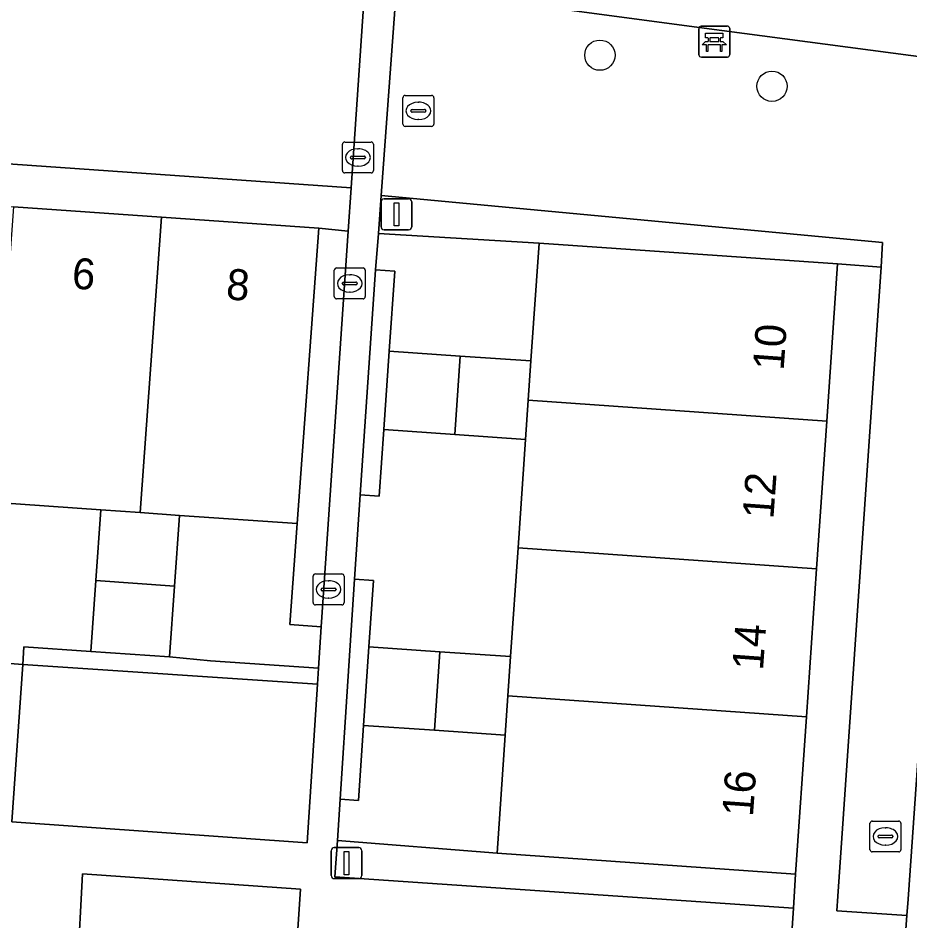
# Model space of a CAD drawing. Extents: x 161848 to 162726, y 385382 to 386521.
# Drawn here: x 162138.7 to 162167.51, y 386056.94 to 386086.11 of the extents above; entities that cross this region are included whole.
import ezdxf

# ---------------------------------------------------------------- set-up
doc = ezdxf.new("R2010")
doc.units = 0
for name, color, linetype in [('IMGEO_Bank', 7, 'Continuous'), ('IMGEO_Boom', 7, 'Continuous'), ('IMGEO_Erf', 7, 'Continuous'), ('IMGEO_Groenvoorziening', 7, 'Continuous'), ('IMGEO_Hek', 7, 'Continuous'), ('IMGEO_Kolk', 7, 'Continuous'), ('IMGEO_Lichtmast', 7, 'Continuous'), ('IMGEO_Pand', 7, 'Continuous'), ('IMGEO_Pand_nummerreeks', 7, 'Continuous'), ('IMGEO_Rioolput', 7, 'Continuous'), ('IMGEO_Voetpad_halfverhard', 7, 'Continuous'), ('IMGEO_Voetpad_open', 7, 'Continuous')]:
    doc.layers.add(name, color=color, linetype=linetype)

msp = doc.modelspace()

# ---------------------------------------------------------------- linework, layer by layer
at = {"layer": 'IMGEO_Bank'}
for p, q in [((162160.685, 386084.919), (162160.685, 386085.76)), ((162160.685, 386085.76), (162160.685, 386084.919)), ((162160.76, 386085.844), (162161.601, 386085.844)), ((162161.601, 386085.844), (162160.76, 386085.844)), ((162161.685, 386085.769), (162161.685, 386084.928)), ((162161.685, 386084.928), (162161.685, 386085.769)), ((162160.994, 386085.35), (162160.994, 386085.456)), ((162161.038, 386085.456), (162161.038, 386085.35)), ((162161.326, 386085.462), (162161.044, 386085.462)), ((162161.044, 386085.344), (162161.326, 386085.344)), ((162161.332, 386085.35), (162161.332, 386085.456)), ((162161.376, 386085.456), (162161.376, 386085.35)), ((162161.382, 386085.242), (162160.989, 386085.242)), ((162161.61, 386084.844), (162160.769, 386084.844)), ((162160.769, 386084.844), (162161.61, 386084.844))]:
    msp.add_line(p, q, dxfattribs=at)
for points in [[(162160.988, 386085.462), (162160.902, 386085.462), (162160.902, 386085.623), (162161.465, 386085.623), (162161.465, 386085.462), (162161.382, 386085.462)], [(162160.932, 386085.242), (162160.79, 386085.242), (162160.902, 386085.344), (162160.988, 386085.344)], [(162161.382, 386085.344), (162161.465, 386085.344), (162161.577, 386085.242), (162161.438, 386085.242)], [(162160.982, 386085.235), (162160.982, 386085.028), (162160.939, 386085.028), (162160.939, 386085.235)], [(162161.432, 386085.235), (162161.432, 386085.028), (162161.388, 386085.028), (162161.388, 386085.235)]]:
    msp.add_lwpolyline(points, dxfattribs=at)
for centre, radius, start, end in [((162160.763, 386085.766), 0.0779, 92.4484, 184.2845), ((162160.763, 386085.766), 0.0779, 92.4484, 184.2845), ((162161.607, 386085.766), 0.0779, 2.4484, 94.2845), ((162161.607, 386085.766), 0.0779, 2.4484, 94.2845), ((162160.987, 386085.455), 0.00671, 2.8957, 87.1043), ((162160.987, 386085.351), 0.00671, 272.8957, 357.1043), ((162161.044, 386085.455), 0.00671, 92.8957, 177.1043), ((162161.044, 386085.351), 0.00671, 182.8957, 267.1043), ((162161.326, 386085.455), 0.00671, 2.8957, 87.1043), ((162161.326, 386085.351), 0.00671, 272.8957, 357.1043), ((162161.383, 386085.455), 0.00671, 92.8957, 177.1043), ((162161.383, 386085.351), 0.00671, 182.8957, 267.1043), ((162160.932, 386085.235), 0.00671, 2.8957, 87.1043), ((162160.989, 386085.235), 0.00671, 92.8957, 177.1043), ((162161.381, 386085.235), 0.00671, 2.8957, 87.1043), ((162161.438, 386085.235), 0.00671, 92.8957, 177.1043), ((162160.763, 386084.922), 0.0779, 182.4484, 274.2845), ((162160.763, 386084.922), 0.0779, 182.4484, 274.2845), ((162161.607, 386084.922), 0.0779, 272.4484, 4.2845), ((162161.607, 386084.922), 0.0779, 272.4484, 4.2845)]:
    msp.add_arc(centre, radius, start, end, dxfattribs=at)
at = {"layer": 'IMGEO_Boom'}
for centre in [(162157.491, 386084.907), (162163.049, 386083.903)]:
    msp.add_circle(centre, 0.489, dxfattribs=at)
at = {"layer": 'IMGEO_Erf'}
for points in [[(162155.526, 386078.838), (162150.34, 386079.145), (162150.244, 386077.974), (162150.865, 386077.931), (162150.688, 386075.346), (162152.976, 386075.188), (162155.264, 386075.03)], [(162155.09, 386072.496), (162152.802, 386072.653), (162150.514, 386072.81), (162150.367, 386070.662), (162149.753, 386070.704), (162149.57, 386067.981), (162150.178, 386067.939), (162150.031, 386065.792), (162152.319, 386065.635), (162154.607, 386065.478), (162154.849, 386068.987)], [(162141.371, 386070.219), (162137.851, 386070.467), (162134.331, 386070.715), (162134.17, 386068.428), (162134.009, 386066.141), (162136.492, 386065.967), (162136.455, 386065.401), (162138.85, 386065.226), (162138.889, 386065.798), (162141.049, 386065.646), (162141.21, 386067.933)], [(162147.714, 386069.773), (162143.909, 386070.041), (162143.749, 386067.754), (162143.588, 386065.467), (162144.917, 386065.337), (162148.398, 386065.1), (162148.486, 386066.438), (162147.476, 386066.509)], [(162154.433, 386062.939), (162152.145, 386063.096), (162149.857, 386063.253), (162149.691, 386060.828), (162149.105, 386060.868), (162149.013, 386059.532), (162154.17, 386059.127)]]:
    msp.add_lwpolyline(points, close=True, dxfattribs=at)
at = {"layer": 'IMGEO_Groenvoorziening'}
for points in [[(162139.063, 386088.806), (162137.776, 386088.983), (162129.924, 386090.059), (162127.695, 386090.368), (162127.128, 386082.182), (162149.453, 386080.622), (162149.907, 386087.271)], [(162161.432, 386085.709), (162151.403, 386087.047), (162150.922, 386087.119), (162150.43, 386080.373), (162166.624, 386078.858), (162166.573, 386078.058), (162165.178, 386057.738), (162165.147, 386057.266), (162167.405, 386057.111), (162167.443, 386057.641), (162169.141, 386081.834), (162170.123, 386081.763), (162170.206, 386083.071), (162170.296, 386084.534)], [(162150.43, 386080.373), (162150.34, 386079.145), (162155.526, 386078.838), (162165.168, 386078.163), (162166.573, 386078.058), (162166.624, 386078.858)], [(162149.358, 386079.221), (162148.41, 386079.314), (162147.714, 386069.773), (162147.476, 386066.509), (162148.486, 386066.438)], [(162150.688, 386075.346), (162150.865, 386077.931), (162150.244, 386077.974), (162149.753, 386070.704), (162150.367, 386070.662), (162150.514, 386072.81)], [(162150.031, 386065.792), (162150.178, 386067.939), (162149.57, 386067.981), (162149.345, 386064.681), (162149.105, 386060.868), (162149.691, 386060.828), (162149.857, 386063.253)], [(162144.917, 386065.337), (162143.588, 386065.467), (162141.049, 386065.646), (162138.889, 386065.798), (162138.85, 386065.226), (162148.371, 386064.587), (162148.398, 386065.1)], [(162148.371, 386064.587), (162138.85, 386065.226), (162138.499, 386060.134), (162148.032, 386059.461)], [(162163.812, 386058.45), (162154.17, 386059.127), (162149.013, 386059.532), (162148.931, 386058.362), (162163.744, 386057.352)], [(162140.618, 386055.399), (162147.478, 386054.914), (162147.618, 386054.905), (162147.817, 386057.969), (162140.779, 386058.456)]]:
    msp.add_lwpolyline(points, close=True, dxfattribs=at)
at = {"layer": 'IMGEO_Hek'}
for points in [[(162150.34, 386079.145), (162150.244, 386077.974)], [(162155.526, 386078.838), (162150.34, 386079.145)], [(162150.244, 386077.974), (162150.865, 386077.931), (162150.688, 386075.346)], [(162150.514, 386072.81), (162150.367, 386070.662), (162149.753, 386070.704)], [(162149.753, 386070.704), (162149.57, 386067.981)], [(162148.486, 386066.438), (162147.476, 386066.509), (162147.714, 386069.773)], [(162149.57, 386067.981), (162150.178, 386067.939), (162150.031, 386065.792)], [(162148.486, 386066.438), (162148.398, 386065.1)], [(162138.85, 386065.226), (162136.455, 386065.401), (162136.492, 386065.967)], [(162138.85, 386065.226), (162138.889, 386065.798), (162141.049, 386065.646)], [(162144.917, 386065.337), (162143.588, 386065.467)], [(162148.398, 386065.1), (162144.917, 386065.337)], [(162149.857, 386063.253), (162149.691, 386060.828), (162149.105, 386060.868)], [(162149.013, 386059.532), (162149.105, 386060.868)], [(162154.17, 386059.127), (162149.013, 386059.532)]]:
    msp.add_lwpolyline(points, dxfattribs=at)
at = {"layer": 'IMGEO_Kolk'}
for p, q in [((162148.988, 386078.033), (162149.84, 386078.033)), ((162148.913, 386077.107), (162148.913, 386077.959)), ((162149.401, 386077.813), (162149.426, 386077.813)), ((162149.914, 386077.959), (162149.914, 386077.107)), ((162149.172, 386077.527), (162149.172, 386077.539)), ((162149.61, 386077.49), (162149.212, 386077.49)), ((162149.215, 386077.576), (162149.613, 386077.576)), ((162149.656, 386077.539), (162149.656, 386077.527)), ((162149.424, 386077.253), (162149.399, 386077.253)), ((162149.84, 386077.033), (162148.988, 386077.033)), ((162148.301, 386068.147), (162149.153, 386068.147)), ((162148.226, 386067.221), (162148.226, 386068.073)), ((162148.714, 386067.927), (162148.739, 386067.927)), ((162149.227, 386068.073), (162149.227, 386067.221)), ((162148.485, 386067.641), (162148.485, 386067.653)), ((162148.923, 386067.604), (162148.525, 386067.604)), ((162148.528, 386067.69), (162148.926, 386067.69)), ((162148.969, 386067.653), (162148.969, 386067.641)), ((162148.737, 386067.367), (162148.712, 386067.367)), ((162149.153, 386067.147), (162148.301, 386067.147))]:
    msp.add_line(p, q, dxfattribs=at)
for points in [[(162148.988, 386078.033), (162149.84, 386078.033)], [(162148.913, 386077.107), (162148.913, 386077.959)], [(162149.914, 386077.959), (162149.914, 386077.107)], [(162149.84, 386077.033), (162148.988, 386077.033)], [(162148.301, 386068.147), (162149.153, 386068.147)], [(162148.226, 386067.221), (162148.226, 386068.073)], [(162149.227, 386068.073), (162149.227, 386067.221)], [(162149.153, 386067.147), (162148.301, 386067.147)]]:
    msp.add_lwpolyline(points, dxfattribs=at)
for centre, radius, start, end in [((162148.99, 386077.957), 0.0765, 91.552, 178.448), ((162148.99, 386077.957), 0.0765, 91.552, 178.448), ((162149.838, 386077.957), 0.0765, 1.552, 88.448), ((162149.838, 386077.957), 0.0765, 1.552, 88.448), ((162149.212, 386077.536), 0.0403, 85.8775, 175.7526), ((162149.209, 386077.526), 0.0366, 178.938, 274.7102), ((162149.613, 386077.533), 0.043, 264.8664, 352.4533), ((162149.617, 386077.538), 0.0386, 1.7309, 96.639), ((162148.99, 386077.109), 0.0765, 181.552, 268.448), ((162148.99, 386077.109), 0.0765, 181.552, 268.448), ((162149.838, 386077.109), 0.0765, 271.552, 358.448), ((162149.838, 386077.109), 0.0765, 271.552, 358.448), ((162148.303, 386068.071), 0.0765, 91.552, 178.448), ((162148.303, 386068.071), 0.0765, 91.552, 178.448), ((162149.151, 386068.071), 0.0765, 1.552, 88.448), ((162149.151, 386068.071), 0.0765, 1.552, 88.448), ((162148.525, 386067.65), 0.0403, 85.8775, 175.7526), ((162148.522, 386067.64), 0.0366, 178.938, 274.7102), ((162148.926, 386067.647), 0.043, 264.8664, 352.4533), ((162148.93, 386067.652), 0.0386, 1.7309, 96.639), ((162148.303, 386067.223), 0.0765, 181.552, 268.448), ((162148.303, 386067.223), 0.0765, 181.552, 268.448), ((162149.151, 386067.223), 0.0765, 271.552, 358.448), ((162149.151, 386067.223), 0.0765, 271.552, 358.448)]:
    msp.add_arc(centre, radius, start, end, dxfattribs=at)
for centre, major_axis, ratio, start_param, end_param in [((162149.4, 386077.533), (-0.387, 0.002), 0.722429, 4.712389, 7.853982), ((162149.425, 386077.533), (-0.39, 0.002), 0.717154, 1.570796, 4.712389), ((162148.713, 386067.647), (-0.387, 0.002), 0.722429, 4.712389, 7.853982), ((162148.738, 386067.647), (-0.39, 0.002), 0.717154, 1.570796, 4.712389)]:
    msp.add_ellipse(centre, major_axis=major_axis, ratio=ratio, start_param=start_param, end_param=end_param, dxfattribs=at)
at = {"layer": 'IMGEO_Lichtmast'}
for p, q in [((162150.423, 386079.365), (162150.423, 386080.165)), ((162150.423, 386080.165), (162150.423, 386079.365)), ((162150.523, 386080.265), (162151.313, 386080.265)), ((162151.313, 386080.265), (162150.523, 386080.265)), ((162151.413, 386080.165), (162151.413, 386079.365)), ((162151.413, 386079.365), (162151.413, 386080.165)), ((162151.313, 386079.265), (162150.523, 386079.265)), ((162150.523, 386079.265), (162151.313, 386079.265)), ((162148.812, 386058.406), (162148.812, 386059.206)), ((162148.812, 386059.206), (162148.812, 386058.406)), ((162148.912, 386059.306), (162149.702, 386059.306)), ((162149.702, 386059.306), (162148.912, 386059.306)), ((162149.802, 386059.206), (162149.802, 386058.406)), ((162149.802, 386058.406), (162149.802, 386059.206)), ((162149.702, 386058.306), (162148.912, 386058.306)), ((162148.912, 386058.306), (162149.702, 386058.306))]:
    msp.add_line(p, q, dxfattribs=at)
for points in [[(162150.843, 386080.14), (162150.993, 386080.14), (162150.993, 386079.39), (162150.843, 386079.39), (162150.843, 386080.14)], [(162149.232, 386059.181), (162149.382, 386059.181), (162149.382, 386058.431), (162149.232, 386058.431), (162149.232, 386059.181)]]:
    msp.add_lwpolyline(points, dxfattribs=at)
for centre, start, end in [((162150.523, 386080.165), 90, 180), ((162150.523, 386080.165), 90, 180), ((162151.313, 386080.165), 0, 90), ((162151.313, 386080.165), 360, 90), ((162150.523, 386079.365), 180, 270), ((162150.523, 386079.365), 180, 270), ((162151.313, 386079.365), 270, 0), ((162151.313, 386079.365), 270, 0), ((162148.912, 386059.206), 90, 180), ((162148.912, 386059.206), 90, 180), ((162149.702, 386059.206), 0, 90), ((162149.702, 386059.206), 360, 90), ((162148.912, 386058.406), 180, 270), ((162148.912, 386058.406), 180, 270), ((162149.702, 386058.406), 270, 0), ((162149.702, 386058.406), 270, 0)]:
    msp.add_arc(centre, 0.1, start, end, dxfattribs=at)
at = {"layer": 'IMGEO_Pand'}
for points in [[(162143.336, 386079.671), (162138.547, 386080.008), (162137.851, 386070.467), (162141.371, 386070.219), (162142.64, 386070.13)], [(162148.41, 386079.314), (162143.336, 386079.671), (162142.64, 386070.13), (162143.909, 386070.041), (162147.714, 386069.773)], [(162165.168, 386078.163), (162155.526, 386078.838), (162155.264, 386075.03), (162155.177, 386073.763), (162164.819, 386073.088)], [(162152.976, 386075.188), (162150.688, 386075.346), (162150.514, 386072.81), (162152.802, 386072.653)], [(162155.177, 386073.763), (162155.264, 386075.03), (162152.976, 386075.188), (162152.802, 386072.653), (162155.09, 386072.496)], [(162164.819, 386073.088), (162155.177, 386073.763), (162155.09, 386072.496), (162154.849, 386068.987), (162164.491, 386068.312)], [(162143.909, 386070.041), (162142.64, 386070.13), (162141.371, 386070.219), (162141.21, 386067.933), (162143.749, 386067.754)], [(162164.491, 386068.312), (162154.849, 386068.987), (162154.607, 386065.478), (162154.52, 386064.209), (162164.162, 386063.534)], [(162143.749, 386067.754), (162141.21, 386067.933), (162141.049, 386065.646), (162143.588, 386065.467)], [(162152.319, 386065.635), (162150.031, 386065.792), (162149.857, 386063.253), (162152.145, 386063.096)], [(162154.607, 386065.478), (162152.319, 386065.635), (162152.145, 386063.096), (162154.433, 386062.939), (162154.52, 386064.209)], [(162164.162, 386063.534), (162154.52, 386064.209), (162154.433, 386062.939), (162154.17, 386059.127), (162163.812, 386058.45)]]:
    msp.add_lwpolyline(points, close=True, dxfattribs=at)
at = {"layer": 'IMGEO_Rioolput'}
for p, q in [((162151.203, 386083.608), (162152.055, 386083.608)), ((162151.128, 386082.682), (162151.128, 386083.534)), ((162151.616, 386083.388), (162151.641, 386083.388)), ((162152.129, 386083.534), (162152.129, 386082.682)), ((162151.387, 386083.102), (162151.387, 386083.114)), ((162151.825, 386083.065), (162151.427, 386083.065)), ((162151.43, 386083.151), (162151.828, 386083.151)), ((162151.871, 386083.114), (162151.871, 386083.102)), ((162151.639, 386082.828), (162151.614, 386082.828)), ((162152.055, 386082.608), (162151.203, 386082.608)), ((162149.176, 386081.176), (162149.176, 386082.028)), ((162149.251, 386082.102), (162150.103, 386082.102)), ((162149.664, 386081.882), (162149.689, 386081.882)), ((162150.177, 386082.028), (162150.177, 386081.176)), ((162149.435, 386081.596), (162149.435, 386081.608)), ((162149.873, 386081.559), (162149.475, 386081.559)), ((162149.478, 386081.645), (162149.876, 386081.645)), ((162149.919, 386081.608), (162149.919, 386081.596)), ((162149.687, 386081.322), (162149.662, 386081.322)), ((162150.103, 386081.102), (162149.251, 386081.102)), ((162166.215, 386059.24), (162166.215, 386060.092)), ((162166.29, 386060.166), (162167.142, 386060.166)), ((162166.703, 386059.946), (162166.728, 386059.946)), ((162167.216, 386060.092), (162167.216, 386059.24)), ((162166.474, 386059.66), (162166.474, 386059.672)), ((162166.517, 386059.709), (162166.915, 386059.709)), ((162166.958, 386059.672), (162166.958, 386059.66)), ((162166.912, 386059.623), (162166.514, 386059.623)), ((162166.726, 386059.386), (162166.701, 386059.386)), ((162167.142, 386059.166), (162166.29, 386059.166))]:
    msp.add_line(p, q, dxfattribs=at)
for points in [[(162151.203, 386083.608), (162152.055, 386083.608)], [(162151.128, 386082.682), (162151.128, 386083.534)], [(162152.129, 386083.534), (162152.129, 386082.682)], [(162152.055, 386082.608), (162151.203, 386082.608)], [(162149.176, 386081.176), (162149.176, 386082.028)], [(162149.251, 386082.102), (162150.103, 386082.102)], [(162150.177, 386082.028), (162150.177, 386081.176)], [(162150.103, 386081.102), (162149.251, 386081.102)], [(162166.215, 386059.24), (162166.215, 386060.092)], [(162166.29, 386060.166), (162167.142, 386060.166)], [(162167.216, 386060.092), (162167.216, 386059.24)], [(162167.142, 386059.166), (162166.29, 386059.166)]]:
    msp.add_lwpolyline(points, dxfattribs=at)
for centre, radius, start, end in [((162151.205, 386083.532), 0.0765, 91.552, 178.448), ((162151.205, 386083.532), 0.0765, 91.552, 178.448), ((162152.053, 386083.532), 0.0765, 1.552, 88.448), ((162152.053, 386083.532), 0.0765, 1.552, 88.448), ((162151.427, 386083.111), 0.0403, 85.8775, 175.7526), ((162151.424, 386083.101), 0.0366, 178.938, 274.7102), ((162151.828, 386083.108), 0.043, 264.8664, 352.4533), ((162151.832, 386083.113), 0.0386, 1.7309, 96.639), ((162151.205, 386082.684), 0.0765, 181.552, 268.448), ((162151.205, 386082.684), 0.0765, 181.552, 268.448), ((162152.053, 386082.684), 0.0765, 271.552, 358.448), ((162152.053, 386082.684), 0.0765, 271.552, 358.448), ((162149.253, 386082.026), 0.0765, 91.552, 178.448), ((162149.253, 386082.026), 0.0765, 91.552, 178.448), ((162150.101, 386082.026), 0.0765, 1.552, 88.448), ((162150.101, 386082.026), 0.0765, 1.552, 88.448), ((162149.475, 386081.605), 0.0403, 85.8775, 175.7526), ((162149.472, 386081.595), 0.0366, 178.938, 274.7102), ((162149.876, 386081.602), 0.043, 264.8664, 352.4533), ((162149.88, 386081.607), 0.0386, 1.7309, 96.639), ((162149.253, 386081.178), 0.0765, 181.552, 268.448), ((162149.253, 386081.178), 0.0765, 181.552, 268.448), ((162150.101, 386081.178), 0.0765, 271.552, 358.448), ((162150.101, 386081.178), 0.0765, 271.552, 358.448), ((162166.292, 386060.09), 0.0765, 91.552, 178.448), ((162166.292, 386060.09), 0.0765, 91.552, 178.448), ((162167.14, 386060.09), 0.0765, 1.552, 88.448), ((162167.14, 386060.09), 0.0765, 1.552, 88.448), ((162166.514, 386059.669), 0.0403, 85.8775, 175.7526), ((162166.511, 386059.659), 0.0366, 178.938, 274.7102), ((162166.915, 386059.666), 0.043, 264.8664, 352.4533), ((162166.919, 386059.671), 0.0386, 1.7309, 96.639), ((162166.292, 386059.242), 0.0765, 181.552, 268.448), ((162166.292, 386059.242), 0.0765, 181.552, 268.448), ((162167.14, 386059.242), 0.0765, 271.552, 358.448), ((162167.14, 386059.242), 0.0765, 271.552, 358.448)]:
    msp.add_arc(centre, radius, start, end, dxfattribs=at)
for centre, major_axis, ratio, start_param, end_param in [((162151.615, 386083.108), (-0.387, 0.002), 0.722429, 4.712389, 7.853982), ((162151.64, 386083.108), (-0.39, 0.002), 0.717154, 1.570796, 4.712389), ((162149.663, 386081.602), (-0.387, 0.002), 0.722429, 4.712389, 7.853982), ((162149.688, 386081.602), (-0.39, 0.002), 0.717154, 1.570796, 4.712389), ((162166.702, 386059.666), (-0.387, 0.002), 0.722429, 4.712389, 7.853982), ((162166.727, 386059.666), (-0.39, 0.002), 0.717154, 1.570796, 4.712389)]:
    msp.add_ellipse(centre, major_axis=major_axis, ratio=ratio, start_param=start_param, end_param=end_param, dxfattribs=at)
at = {"layer": 'IMGEO_Voetpad_halfverhard'}
for points in [[(162149.907, 386087.271), (162149.453, 386080.622), (162149.358, 386079.221), (162148.486, 386066.438), (162148.398, 386065.1), (162148.371, 386064.587), (162148.032, 386059.461), (162138.499, 386060.134), (162138.85, 386065.226), (162136.455, 386065.401), (162136.12, 386060.273), (162125.652, 386060.996), (162125.547, 386059.505), (162138.09, 386058.64), (162137.906, 386055.577)], [(162163.653, 386055.892), (162163.744, 386057.352), (162148.931, 386058.362), (162149.013, 386059.532), (162149.105, 386060.868), (162149.345, 386064.681), (162149.57, 386067.981), (162149.753, 386070.704), (162150.244, 386077.974), (162150.34, 386079.145), (162150.43, 386080.373), (162150.922, 386087.119)], [(162140.618, 386055.399), (162140.779, 386058.456), (162147.817, 386057.969), (162147.618, 386054.905)]]:
    msp.add_lwpolyline(points, dxfattribs=at)
at = {"layer": 'IMGEO_Voetpad_open'}
for points in [[(162151.403, 386087.047), (162161.432, 386085.709), (162170.296, 386084.534), (162173.908, 386084.055), (162184.201, 386082.724), (162206.441, 386079.672), (162207.428, 386079.536), (162217.192, 386078.196), (162221.342, 386077.623), (162232.755, 386076.102), (162233.175, 386079.194), (162222.201, 386080.668), (162218.452, 386081.31), (162217.383, 386081.342), (162205.243, 386082.988), (162203.753, 386083.19), (162187.545, 386085.387), (162186.306, 386085.555), (162177.364, 386086.767)], [(162174.17, 386079.409), (162174.313, 386081.464), (162173.742, 386081.524), (162173.908, 386084.055), (162170.296, 386084.534), (162170.206, 386083.071), (162170.123, 386081.763), (162169.141, 386081.834), (162167.443, 386057.641), (162167.405, 386057.111), (162167.299, 386055.612), (162167.219, 386054.496), (162166.137, 386038.939), (162169.436, 386038.692), (162169.661, 386041.572), (162169.665, 386041.636), (162169.707, 386042.234), (162169.775, 386043.232), (162170.508, 386053.88), (162170.61, 386055.359), (162170.69, 386056.387), (162170.779, 386057.776), (162170.843, 386058.669)]]:
    msp.add_lwpolyline(points, dxfattribs=at)
for points in [[(162127.128, 386082.182), (162127.034, 386080.818), (162128.643, 386080.705), (162133.76, 386080.345), (162138.547, 386080.008), (162143.336, 386079.671), (162148.41, 386079.314), (162149.358, 386079.221), (162149.453, 386080.622)], [(162166.573, 386078.058), (162165.168, 386078.163), (162164.819, 386073.088), (162164.491, 386068.312), (162164.162, 386063.534), (162163.812, 386058.45), (162163.744, 386057.352), (162163.653, 386055.892), (162167.299, 386055.612), (162167.405, 386057.111), (162165.147, 386057.266), (162165.178, 386057.738)]]:
    msp.add_lwpolyline(points, close=True, dxfattribs=at)

# ---------------------------------------------------------------- texts
at = {"layer": 'IMGEO_Pand_nummerreeks'}
for s, rotation, p in [('6', 355.7773, (162140.415, 386077.372)), ('8', 355.7773, (162145.398, 386077.021)), ('10', 85.8692, (162163.424, 386074.703)), ('12', 85.8749, (162163.094, 386069.904)), ('14', 85.8635, (162162.758, 386065.015)), ('16', 85.8635, (162162.433, 386060.288))]:
    msp.add_text(s, height=1, rotation=rotation, dxfattribs=at).set_placement(p)

doc.saveas('drawing.dxf')
